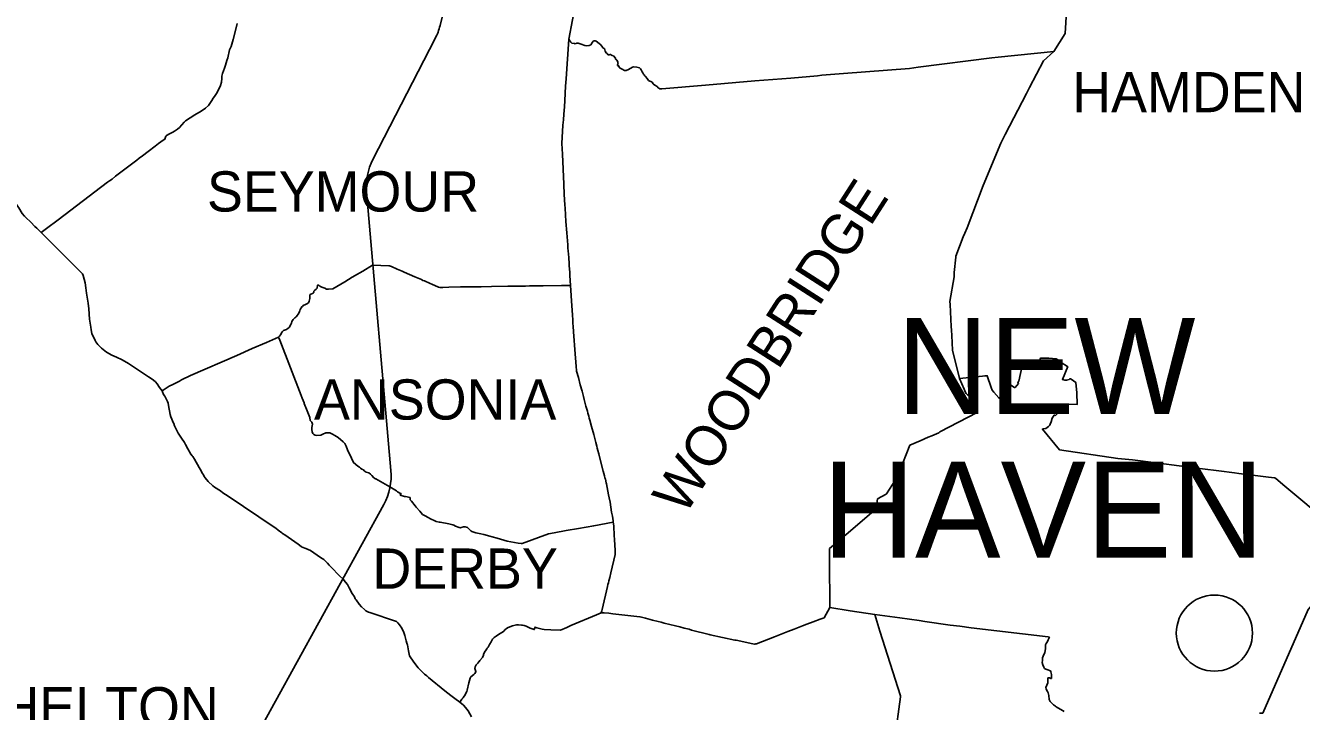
# Model space of a CAD drawing. Extents: x 0 to 2603, y -226 to 830.
# Drawn here: x 121.14 to 163.93, y 530.19 to 553.21 of the extents above; entities that cross this region are included whole.
import ezdxf

# ---------------------------------------------------------------- set-up
doc = ezdxf.new("R2010")
doc.units = 0
for name, color, linetype in [('CT_TSH_Map_Cities_Text', 7, 'Continuous'), ('CT_TSH_Map_Districts', 7, 'Continuous'), ('CT_TSH_Map_Interstate_Roads', 7, 'Continuous'), ('CT_TSH_Map_Town_Limits', 7, 'Continuous'), ('CT_TSH_Map_Town_Text', 7, 'Continuous'), ('CT_TSH_Map_US_and_State_Routes', 7, 'Continuous')]:
    doc.layers.add(name, color=color, linetype=linetype)

msp = doc.modelspace()

# ---------------------------------------------------------------- linework, layer by layer
at = {"layer": 'CT_TSH_Map_Cities_Text'}
msp.add_circle((161.011, 532.821), 1.277, dxfattribs=at)
at = {"layer": 'CT_TSH_Map_Districts'}
for points in [[(140.507, 558.646), (139.725, 554.651), (139.595, 553.962), (139.516, 553.569), (139.487, 553.398), (139.357, 552.749)], [(139.357, 552.749), (139.275, 551.422), (139.254, 551.175), (139.223, 550.691), (139.213, 550.48), (139.191, 550.238), (139.182, 550.047), (139.164, 549.864), (139.13, 549.254), (139.144, 548.887), (139.189, 547.887), (139.209, 547.536), (139.23, 547.187), (139.241, 547.084), (139.265, 546.633), (139.292, 546.256), (139.323, 545.85), (139.328, 545.738), (139.342, 545.647), (139.357, 545.419), (139.357, 545.341), (139.367, 545.287), (139.374, 545.139), (139.386, 545.049), (139.393, 544.923), (139.391, 544.888), (139.399, 544.816), (139.414, 544.485)], [(121.667, 546.261), (121.571, 546.356), (121.517, 546.411), (121.457, 546.467), (121.322, 546.607), (121.148, 546.764), (121.104, 546.806), (121.032, 546.895), (120.919, 547.087), (120.886, 547.131), (120.816, 547.234), (120.684, 547.479), (120.628, 547.576), (120.456, 547.82), (120.373, 547.963), (120.3, 548.055), (120.256, 548.152), (120.192, 548.241), (120.079, 548.356), (119.978, 548.409), (119.96, 548.413)], [(121.667, 546.261), (123.045, 544.878), (123.068, 544.824), (123.139, 544.577), (123.159, 544.405), (123.189, 544.224), (123.239, 543.891), (123.258, 543.704), (123.285, 543.35), (123.326, 543.088), (123.338, 542.995), (123.367, 542.87), (123.476, 542.642), (123.502, 542.595), (123.569, 542.506), (123.682, 542.383), (123.746, 542.333), (123.857, 542.252), (124.038, 542.148), (124.194, 542.078), (124.385, 541.986), (124.597, 541.866), (125.263, 541.423), (125.321, 541.388), (125.426, 541.306), (125.498, 541.247), (125.552, 541.188), (125.638, 541.066), (125.717, 540.952)], [(139.414, 544.485), (139.432, 544.321), (139.447, 543.975), (139.484, 543.488), (139.491, 543.332), (139.497, 543.207), (139.511, 543.12), (139.514, 542.928), (139.536, 542.634), (139.545, 542.487), (139.564, 542.333), (139.603, 541.766), (139.616, 541.632), (139.619, 541.612), (139.679, 541.399), (139.741, 541.155), (139.802, 540.939), (139.849, 540.755), (139.878, 540.659), (139.935, 540.435), (139.986, 540.266), (139.999, 540.2), (140.031, 540.101), (140.046, 540.028), (140.066, 539.97), (140.119, 539.749), (140.194, 539.485), (140.252, 539.266), (140.267, 539.216), (140.297, 539.092), (140.311, 539.022), (140.334, 538.948), (140.361, 538.832), (140.404, 538.687), (140.511, 538.253), (140.555, 538.095), (140.568, 538.034), (140.587, 537.982), (140.616, 537.865), (140.629, 537.826), (140.689, 537.461), (140.717, 537.356), (140.748, 537.212), (140.796, 536.879), (140.822, 536.749), (140.843, 536.586), (140.847, 536.541)], [(135.708, 530.501), (135.54, 530.622), (135.4, 530.732), (135.203, 530.878), (134.656, 531.336), (134.603, 531.386), (134.523, 531.448), (134.31, 531.654), (134.157, 531.844), (134.018, 532.06), (133.991, 532.175), (133.986, 532.227), (133.95, 532.424), (133.938, 532.451), (133.924, 532.488), (133.91, 532.562), (133.859, 532.736), (133.826, 532.844), (133.761, 532.986), (133.687, 533.097), (133.623, 533.168), (133.578, 533.213), (133.55, 533.226), (132.687, 533.509), (132.646, 533.522), (132.601, 533.551), (132.554, 533.572), (132.504, 533.61), (132.411, 533.705), (132.334, 533.789), (132.227, 533.935), (132.198, 533.976), (132.168, 534.037), (132.098, 534.145), (131.988, 534.334), (131.932, 534.45), (131.872, 534.535), (131.791, 534.632), (131.665, 534.738), (131.39, 535.033), (131.328, 535.105), (131.269, 535.168), (131.139, 535.285), (131.03, 535.357), (130.696, 535.588), (130.545, 535.655), (130.422, 535.708), (130.389, 535.725), (130.283, 535.805), (129.831, 536.12), (129.761, 536.165), (129.735, 536.19), (129.612, 536.276), (129.536, 536.343), (129.482, 536.38), (127.937, 537.414), (127.76, 537.528), (127.674, 537.594), (127.48, 537.719), (127.421, 537.76), (127.261, 537.905), (127.167, 538.026), (127.134, 538.07), (127.105, 538.127), (127.073, 538.175), (126.995, 538.317), (126.967, 538.382), (126.81, 538.656), (126.751, 538.742), (126.733, 538.771), (126.688, 538.822), (126.588, 538.999), (126.5, 539.148), (126.468, 539.22), (126.369, 539.359), (126.26, 539.531), (126.138, 539.779), (126.11, 539.851), (126.099, 539.865), (126.009, 540.083), (125.99, 540.159), (125.971, 540.284), (125.948, 540.388), (125.923, 540.531), (125.906, 540.587), (125.868, 540.654), (125.808, 540.767), (125.771, 540.831), (125.731, 540.912), (125.717, 540.952)], [(140.847, 536.541), (140.868, 536.425), (140.88, 536.082), (140.892, 535.975), (140.898, 535.763), (140.909, 535.618), (140.914, 535.485), (140.919, 535.455), (140.77, 534.843), (140.736, 534.691), (140.703, 534.57), (140.694, 534.512), (140.673, 534.446), (140.661, 534.381), (140.474, 533.608), (140.466, 533.564), (140.449, 533.502)], [(140.449, 533.502), (140.284, 533.438), (139.423, 533.071), (139.294, 533.012), (139.077, 532.923), (138.752, 532.926), (138.534, 532.944), (138.462, 532.954), (138.29, 533), (138.23, 533.02), (138.203, 532.937), (138.067, 532.991), (137.927, 533.052), (137.862, 533.075), (137.805, 533.084), (137.776, 533.084), (137.668, 533.099), (137.638, 533.094), (137.605, 533.095), (137.47, 533.065), (137.327, 533.004), (137.272, 532.976), (137.257, 532.959), (137.225, 532.937), (137.177, 532.886), (137.132, 532.847), (137.032, 532.791), (136.925, 532.719), (136.853, 532.668), (136.806, 532.618), (136.751, 532.525), (136.705, 532.437), (136.655, 532.353), (136.622, 532.314), (136.615, 532.296), (136.585, 532.261), (136.534, 532.186), (136.5, 532.104), (136.499, 532.084), (136.46, 532.006), (136.381, 531.906), (136.357, 531.869), (136.337, 531.851), (136.309, 531.812), (136.252, 531.759), (136.217, 531.694), (136.213, 531.638), (136.242, 531.532), (136.242, 531.519), (136.212, 531.464), (136.176, 531.428), (136.073, 531.352), (136.048, 531.313), (136.026, 531.23), (136.012, 531.15), (135.949, 530.909), (135.944, 530.861), (135.857, 530.717), (135.818, 530.662), (135.813, 530.65), (135.774, 530.608), (135.708, 530.501)]]:
    msp.add_lwpolyline(points, dxfattribs=at)
at = {"layer": 'CT_TSH_Map_Interstate_Roads'}
msp.add_lwpolyline([(167.029, 535.837), (166.836, 535.759), (166.589, 535.669), (166.375, 535.601), (165.455, 535.085), (164.16, 533.608), (162.631, 530.136), (162.528, 530.129)], dxfattribs=at)
at = {"layer": 'CT_TSH_Map_Town_Limits'}
for points in [[(140.507, 558.646), (139.725, 554.651), (139.595, 553.962), (139.516, 553.569), (139.487, 553.398), (139.357, 552.749)], [(155.625, 552.34), (156.008, 552.941), (156.05, 553.681)], [(128.24, 553.281), (128.214, 553.171), (128.101, 552.737), (128.031, 552.507), (127.983, 552.387), (127.92, 552.129), (127.893, 552.035), (127.842, 551.883), (127.811, 551.773), (127.748, 551.595), (127.727, 551.514), (127.725, 551.432), (127.711, 551.313), (127.675, 551.197), (127.563, 550.957), (127.479, 550.824), (127.433, 550.768), (127.386, 550.687), (127.302, 550.56), (127.273, 550.528), (127.175, 550.438), (127.03, 550.336), (126.818, 550.207), (126.51, 550.012), (126.464, 549.966), (126.298, 549.785), (126.238, 549.732), (126.141, 549.66), (126.08, 549.63), (125.967, 549.579), (125.869, 549.522), (125.847, 549.494), (125.831, 549.461), (125.812, 549.391), (125.755, 549.356), (125.603, 549.25), (125.492, 549.158), (125.255, 548.984), (125.066, 548.834), (124.951, 548.752), (124.877, 548.691), (124.157, 548.151), (124.047, 548.057), (123.961, 547.998), (123.888, 547.947), (122.234, 546.692), (121.845, 546.397), (121.667, 546.261)], [(139.357, 552.749), (139.275, 551.422), (139.254, 551.175), (139.223, 550.691), (139.213, 550.48), (139.191, 550.238), (139.182, 550.047), (139.164, 549.864), (139.13, 549.254), (139.144, 548.887), (139.189, 547.887), (139.209, 547.536), (139.23, 547.187), (139.241, 547.084), (139.265, 546.633), (139.292, 546.256), (139.323, 545.85), (139.328, 545.738), (139.342, 545.647), (139.357, 545.419), (139.357, 545.341), (139.367, 545.287), (139.374, 545.139), (139.386, 545.049), (139.393, 544.923), (139.391, 544.888), (139.399, 544.816), (139.414, 544.485)], [(139.357, 552.749), (139.392, 552.694), (139.431, 552.646), (139.464, 552.62), (139.553, 552.6), (139.576, 552.599), (139.634, 552.614), (139.668, 552.612), (139.775, 552.584), (139.901, 552.54), (139.96, 552.529), (140.038, 552.534), (140.098, 552.562), (140.159, 552.645), (140.167, 552.665), (140.177, 552.679), (140.208, 552.697), (140.242, 552.692), (140.273, 552.68), (140.383, 552.61), (140.431, 552.562), (140.484, 552.48), (140.501, 552.464), (140.527, 552.449), (140.549, 552.442), (140.555, 552.436), (140.579, 552.347), (140.615, 552.29), (140.642, 552.271), (140.665, 552.241), (140.696, 552.228), (140.718, 552.228), (140.741, 552.239), (140.759, 552.237), (140.786, 552.211), (140.809, 552.201), (140.819, 552.204), (140.855, 552.195), (140.92, 552.111), (140.93, 552.082), (140.954, 552.054), (140.972, 552.043), (141.008, 551.993), (141.008, 551.958), (141.014, 551.933), (140.992, 551.887), (140.997, 551.87), (141.011, 551.861), (141.028, 551.857), (141.055, 551.799), (141.064, 551.789), (141.087, 551.778), (141.15, 551.74), (141.231, 551.703), (141.282, 551.698), (141.358, 551.73), (141.499, 551.814), (141.535, 551.823), (141.645, 551.81), (141.726, 551.784), (141.759, 551.752), (141.785, 551.725), (141.823, 551.659), (141.842, 551.616), (141.87, 551.581), (141.884, 551.557), (141.914, 551.524), (141.934, 551.494), (141.984, 551.433), (142.032, 551.368), (142.151, 551.302), (142.19, 551.257), (142.2, 551.236), (142.239, 551.21), (142.323, 551.159), (142.359, 551.116), (142.376, 551.103), (142.415, 551.086), (142.475, 551.086), (143.949, 551.212), (145.602, 551.35), (146.808, 551.445), (147.701, 551.524), (147.844, 551.539), (148.567, 551.599), (150.781, 551.77), (151.08, 551.808), (153.541, 552.125), (153.764, 552.151), (155.625, 552.34)], [(155.625, 552.34), (155.274, 552.024), (154.807, 551.123), (154.709, 550.926), (153.992, 549.55), (153.846, 549.258), (153.255, 547.844), (152.714, 546.415), (152.64, 546.241), (152.589, 546.118), (152.343, 545.473), (152.339, 545.435), (152.287, 544.92), (152.279, 544.776), (152.141, 543.952), (152.147, 543.848), (152.185, 543.105), (152.195, 542.988), (152.201, 542.805), (152.224, 542.317), (152.457, 541.36)], [(121.667, 546.261), (121.571, 546.356), (121.517, 546.411), (121.457, 546.467), (121.322, 546.607), (121.148, 546.764), (121.104, 546.806), (121.032, 546.895), (120.919, 547.087), (120.886, 547.131), (120.816, 547.234), (120.684, 547.479), (120.628, 547.576), (120.456, 547.82), (120.373, 547.963), (120.3, 548.055), (120.256, 548.152), (120.192, 548.241), (120.079, 548.356), (119.978, 548.409), (119.96, 548.413)], [(121.667, 546.261), (123.045, 544.878), (123.068, 544.824), (123.139, 544.577), (123.159, 544.405), (123.189, 544.224), (123.239, 543.891), (123.258, 543.704), (123.285, 543.35), (123.326, 543.088), (123.338, 542.995), (123.367, 542.87), (123.476, 542.642), (123.502, 542.595), (123.569, 542.506), (123.682, 542.383), (123.746, 542.333), (123.857, 542.252), (124.038, 542.148), (124.194, 542.078), (124.385, 541.986), (124.597, 541.866), (125.263, 541.423), (125.321, 541.388), (125.426, 541.306), (125.498, 541.247), (125.552, 541.188), (125.638, 541.066), (125.717, 540.952)], [(139.414, 544.485), (139.118, 544.482), (138.505, 544.474), (138.36, 544.475), (138.037, 544.468), (137.908, 544.467), (137.837, 544.462), (137.752, 544.465), (137.319, 544.458), (136.766, 544.451), (136.416, 544.443), (135.724, 544.439), (135.334, 544.434), (135.137, 544.423), (135.029, 544.422), (134.989, 544.433), (134.77, 544.53), (134.706, 544.55), (134.516, 544.638), (134.469, 544.652), (134.414, 544.681), (134.201, 544.772), (133.84, 544.933), (133.77, 544.963), (133.661, 545.012), (133.607, 545.038), (133.414, 545.12), (133.351, 545.147), (133.32, 545.145), (132.792, 545.165), (132.771, 545.163), (132.453, 544.971), (132.177, 544.804), (132.119, 544.774), (132.096, 544.759), (131.845, 544.612), (131.443, 544.374), (131.299, 544.358), (131.235, 544.366), (131.176, 544.39), (131.077, 544.431), (131.012, 544.464), (130.973, 544.498), (130.945, 544.501), (130.936, 544.497), (130.919, 544.393), (130.886, 544.358), (130.845, 544.332), (130.814, 544.292), (130.808, 544.251), (130.782, 544.224), (130.691, 544.177), (130.673, 544.164), (130.673, 544.131), (130.673, 544.043), (130.655, 543.963), (130.625, 543.898), (130.601, 543.882), (130.53, 543.842), (130.453, 543.81), (130.428, 543.785), (130.404, 543.774), (130.355, 543.681), (130.34, 543.631), (130.329, 543.609), (130.31, 543.553), (130.229, 543.449), (130.202, 543.419), (130.166, 543.395), (130.114, 543.346), (130.074, 543.273), (130.054, 543.224), (130.048, 543.194), (129.98, 543.079), (129.953, 543.049), (129.897, 543.012), (129.795, 542.969), (129.748, 542.928), (129.69, 542.831), (129.661, 542.78), (129.639, 542.758), (129.629, 542.754)], [(139.414, 544.485), (139.432, 544.321), (139.447, 543.975), (139.484, 543.488), (139.491, 543.332), (139.497, 543.207), (139.511, 543.12), (139.514, 542.928), (139.536, 542.634), (139.545, 542.487), (139.564, 542.333), (139.603, 541.766), (139.616, 541.632), (139.619, 541.612), (139.679, 541.399), (139.741, 541.155), (139.802, 540.939), (139.849, 540.755), (139.878, 540.659), (139.935, 540.435), (139.986, 540.266), (139.999, 540.2), (140.031, 540.101), (140.046, 540.028), (140.066, 539.97), (140.119, 539.749), (140.194, 539.485), (140.252, 539.266), (140.267, 539.216), (140.297, 539.092), (140.311, 539.022), (140.334, 538.948), (140.361, 538.832), (140.404, 538.687), (140.511, 538.253), (140.555, 538.095), (140.568, 538.034), (140.587, 537.982), (140.616, 537.865), (140.629, 537.826), (140.689, 537.461), (140.717, 537.356), (140.748, 537.212), (140.796, 536.879), (140.822, 536.749), (140.843, 536.586), (140.847, 536.541)], [(129.629, 542.754), (129.223, 542.574), (128.738, 542.37), (128.23, 542.141), (126.674, 541.459), (126.624, 541.442), (126.566, 541.411), (126.477, 541.374), (126.376, 541.314), (126.299, 541.278), (126.08, 541.159), (125.962, 541.102), (125.717, 540.952)], [(130.487, 540.53), (130.481, 540.542), (130.42, 540.699), (130.389, 540.791), (129.67, 542.647), (129.629, 542.754)], [(152.457, 541.36), (153.229, 541.444), (153.315, 541.452), (153.392, 541.458), (153.519, 541.065), (153.561, 540.97), (153.611, 540.902), (153.784, 540.715), (153.836, 540.672), (153.982, 540.564), (154.035, 540.54), (154.074, 541.11), (154.211, 541.125), (154.282, 541.07), (154.309, 541.061), (154.328, 541.063), (154.439, 541.196), (154.438, 541.201), (154.424, 541.234), (154.431, 541.248), (154.443, 541.259), (154.454, 541.273), (154.566, 541.785), (154.8, 541.761), (155.077, 541.728), (155.173, 542.041), (155.455, 542.046), (155.7, 542.021), (155.729, 542.008), (155.8, 541.96), (155.871, 541.903), (156.082, 541.767), (156.094, 541.764), (155.914, 541.335), (155.995, 541.311), (156.053, 541.307), (156.139, 541.333), (156.161, 541.354), (156.182, 541.356), (156.202, 541.347), (156.363, 541.234), (156.402, 540.886), (156.41, 540.495), (156.031, 540.501), (155.824, 540.272), (155.679, 540.123), (155.65, 540.137), (155.632, 540.128), (155.566, 540.029), (155.537, 539.913), (155.505, 539.835), (155.487, 539.803), (155.446, 539.753), (155.358, 539.682), (155.277, 539.673), (155.245, 539.664), (155.811, 538.971), (157.775, 538.681), (158.261, 538.631), (159.152, 538.528), (159.827, 538.435), (160.608, 538.338), (161.164, 538.262), (161.689, 538.195), (161.835, 538.175), (162.827, 538.057), (163.03, 538.029), (163.064, 538.016), (163.304, 537.809), (164.93, 536.448)], [(152.457, 541.36), (152.617, 541.009), (152.662, 540.892), (152.691, 540.856), (152.735, 540.821), (152.968, 540.668), (152.98, 540.654), (153.051, 540.227), (151.808, 539.573), (151.769, 539.544), (151.536, 539.441), (151.412, 539.392), (151.147, 539.274), (150.801, 539.126), (150.554, 538.503), (150.342, 537.981), (150.321, 537.958), (150.011, 537.495), (149.998, 537.479), (149.707, 537.325), (149.67, 536.993), (148.656, 536.125), (148.105, 535.659), (148.102, 535.636), (148.107, 535.228), (148.109, 533.724), (148.113, 533.685)], [(135.708, 530.501), (135.54, 530.622), (135.4, 530.732), (135.203, 530.878), (134.656, 531.336), (134.603, 531.386), (134.523, 531.448), (134.31, 531.654), (134.157, 531.844), (134.018, 532.06), (133.991, 532.175), (133.986, 532.227), (133.95, 532.424), (133.938, 532.451), (133.924, 532.488), (133.91, 532.562), (133.859, 532.736), (133.826, 532.844), (133.761, 532.986), (133.687, 533.097), (133.623, 533.168), (133.578, 533.213), (133.55, 533.226), (132.687, 533.509), (132.646, 533.522), (132.601, 533.551), (132.554, 533.572), (132.504, 533.61), (132.411, 533.705), (132.334, 533.789), (132.227, 533.935), (132.198, 533.976), (132.168, 534.037), (132.098, 534.145), (131.988, 534.334), (131.932, 534.45), (131.872, 534.535), (131.791, 534.632), (131.665, 534.738), (131.39, 535.033), (131.328, 535.105), (131.269, 535.168), (131.139, 535.285), (131.03, 535.357), (130.696, 535.588), (130.545, 535.655), (130.422, 535.708), (130.389, 535.725), (130.283, 535.805), (129.831, 536.12), (129.761, 536.165), (129.735, 536.19), (129.612, 536.276), (129.536, 536.343), (129.482, 536.38), (127.937, 537.414), (127.76, 537.528), (127.674, 537.594), (127.48, 537.719), (127.421, 537.76), (127.261, 537.905), (127.167, 538.026), (127.134, 538.07), (127.105, 538.127), (127.073, 538.175), (126.995, 538.317), (126.967, 538.382), (126.81, 538.656), (126.751, 538.742), (126.733, 538.771), (126.688, 538.822), (126.588, 538.999), (126.5, 539.148), (126.468, 539.22), (126.369, 539.359), (126.26, 539.531), (126.138, 539.779), (126.11, 539.851), (126.099, 539.865), (126.009, 540.083), (125.99, 540.159), (125.971, 540.284), (125.948, 540.388), (125.923, 540.531), (125.906, 540.587), (125.868, 540.654), (125.808, 540.767), (125.771, 540.831), (125.731, 540.912), (125.717, 540.952)], [(140.847, 536.541), (140.197, 536.425), (139.682, 536.326), (139.274, 536.261), (138.87, 536.187), (138.68, 536.146), (137.795, 535.823), (137.759, 535.824), (137.664, 535.834), (137.288, 535.91), (136.954, 536.004), (136.788, 536.051), (136.706, 536.078), (136.513, 536.124), (136.408, 536.15), (136.236, 536.185), (136.112, 536.226), (136.07, 536.253), (135.976, 536.351), (135.957, 536.365), (135.879, 536.389), (135.827, 536.384), (135.754, 536.36), (135.727, 536.356), (135.687, 536.361), (135.562, 536.409), (135.502, 536.438), (135.466, 536.452), (135.331, 536.489), (135.045, 536.541), (135.009, 536.545), (134.906, 536.567), (134.893, 536.573), (134.87, 536.591), (134.718, 536.66), (134.645, 536.704), (134.54, 536.757), (134.452, 536.803), (134.361, 536.907), (134.245, 537.05), (134.202, 537.095), (134.085, 537.246), (134.043, 537.292), (134.035, 537.319), (134.037, 537.37), (133.887, 537.403), (133.852, 537.406), (133.709, 537.45), (133.705, 537.453), (133.736, 537.503), (133.716, 537.51), (133.616, 537.565), (133.578, 537.593), (133.355, 537.727), (132.971, 537.947), (132.891, 537.996), (132.882, 537.994), (132.82, 538.033), (132.75, 538.105), (132.711, 538.153), (132.65, 538.198), (132.566, 538.224), (132.502, 538.263), (132.469, 538.298), (132.421, 538.322), (132.377, 538.352), (132.343, 538.385), (132.282, 538.423), (132.138, 538.54), (132.07, 538.688), (131.941, 538.967), (131.89, 539.093), (131.845, 539.183), (131.792, 539.238), (131.619, 539.379), (131.511, 539.449), (131.434, 539.491), (131.393, 539.521), (131.344, 539.539), (131.273, 539.546), (131.216, 539.539), (131.112, 539.499), (131.069, 539.476), (131.045, 539.457), (130.897, 539.452), (130.853, 539.463), (130.807, 539.487), (130.78, 539.521), (130.758, 539.569), (130.743, 539.651), (130.747, 539.72), (130.766, 539.827), (130.758, 539.863), (130.749, 539.87), (130.736, 539.896), (130.716, 539.919), (130.703, 539.929), (130.681, 539.96), (130.671, 540.059), (130.583, 540.282), (130.487, 540.53)], [(140.847, 536.541), (140.868, 536.425), (140.88, 536.082), (140.892, 535.975), (140.898, 535.763), (140.909, 535.618), (140.914, 535.485), (140.919, 535.455), (140.77, 534.843), (140.736, 534.691), (140.703, 534.57), (140.694, 534.512), (140.673, 534.446), (140.661, 534.381), (140.474, 533.608), (140.466, 533.564), (140.449, 533.502)], [(148.113, 533.685), (147.919, 533.333), (147.791, 533.287), (147.556, 533.199), (147.339, 533.115), (147.2, 533.064), (146.916, 532.951), (146.703, 532.874), (146.253, 532.698), (145.653, 532.463), (145.627, 532.455), (145.597, 532.448), (145.526, 532.461), (144.967, 532.583), (144.933, 532.585), (144.097, 532.764), (144.062, 532.771), (143.477, 532.922), (143.395, 532.949), (143.225, 532.989), (143.088, 533.026), (142.938, 533.059), (142.552, 533.155), (142.452, 533.183), (142.355, 533.212), (142.167, 533.258), (141.933, 533.319), (141.802, 533.352), (141.743, 533.367), (141.233, 533.419), (140.837, 533.469), (140.698, 533.49), (140.54, 533.498), (140.449, 533.502)], [(148.113, 533.685), (148.797, 533.572), (149.621, 533.45)], [(140.449, 533.502), (140.284, 533.438), (139.423, 533.071), (139.294, 533.012), (139.077, 532.923), (138.752, 532.926), (138.534, 532.944), (138.462, 532.954), (138.29, 533), (138.23, 533.02), (138.203, 532.937), (138.067, 532.991), (137.927, 533.052), (137.862, 533.075), (137.805, 533.084), (137.776, 533.084), (137.668, 533.099), (137.638, 533.094), (137.605, 533.095), (137.47, 533.065), (137.327, 533.004), (137.272, 532.976), (137.257, 532.959), (137.225, 532.937), (137.177, 532.886), (137.132, 532.847), (137.032, 532.791), (136.925, 532.719), (136.853, 532.668), (136.806, 532.618), (136.751, 532.525), (136.705, 532.437), (136.655, 532.353), (136.622, 532.314), (136.615, 532.296), (136.585, 532.261), (136.534, 532.186), (136.5, 532.104), (136.499, 532.084), (136.46, 532.006), (136.381, 531.906), (136.357, 531.869), (136.337, 531.851), (136.309, 531.812), (136.252, 531.759), (136.217, 531.694), (136.213, 531.638), (136.242, 531.532), (136.242, 531.519), (136.212, 531.464), (136.176, 531.428), (136.073, 531.352), (136.048, 531.313), (136.026, 531.23), (136.012, 531.15), (135.949, 530.909), (135.944, 530.861), (135.857, 530.717), (135.818, 530.662), (135.813, 530.65), (135.774, 530.608), (135.708, 530.501)], [(149.621, 533.45), (149.794, 532.883), (150.484, 530.717), (150.486, 530.685), (150.296, 529.272)], [(149.621, 533.45), (150.463, 533.33), (151.113, 533.24), (151.302, 533.21), (152.15, 533.088), (152.477, 533.05), (152.851, 532.992), (155.439, 532.694), (155.479, 532.68), (155.44, 532.598), (155.416, 532.544), (155.367, 532.472), (155.348, 532.431), (155.344, 532.304), (155.334, 532.22), (155.329, 532.171), (155.273, 532.042), (155.242, 531.992), (155.243, 531.96), (155.248, 531.902), (155.232, 531.839), (155.252, 531.76), (155.285, 531.672), (155.317, 531.634), (155.353, 531.609), (155.424, 531.583), (155.485, 531.57), (155.51, 531.552), (155.527, 531.517), (155.55, 531.43), (155.552, 531.332), (155.542, 531.3), (155.536, 531.296), (155.521, 531.302), (155.485, 531.323), (155.466, 531.324), (155.43, 531.314), (155.421, 531.305), (155.419, 531.285), (155.419, 531.153), (155.358, 530.995), (155.365, 530.947), (155.382, 530.913), (155.418, 530.866), (155.441, 530.816), (155.458, 530.732), (155.473, 530.593), (155.49, 530.551), (155.507, 530.526), (155.614, 530.414), (155.679, 530.365), (155.707, 530.342), (155.92, 530.223), (155.972, 530.189)], [(135.708, 530.501), (135.831, 530.4), (135.899, 530.328), (135.981, 530.217), (136.093, 530.011)]]:
    msp.add_lwpolyline(points, dxfattribs=at)
at = {"layer": 'CT_TSH_Map_US_and_State_Routes'}
for p, q in [((136.224, 557.963), (135.042, 553.209)), ((134.879, 552.776), (132.789, 548.715)), ((132.575, 547.626), (133.393, 538.278)), ((133.153, 537.139), (127.296, 526.502))]:
    msp.add_line(p, q, dxfattribs=at)
for centre, start, end in [((133.101, 553.691), 332.7645, 346.0395), ((134.568, 547.8), 152.7645, 185.0028), ((131.401, 538.104), 331.1611, 5.0028)]:
    msp.add_arc(centre, 2, start, end, dxfattribs=at)

# ---------------------------------------------------------------- texts
at = {"layer": 'CT_TSH_Map_Cities_Text'}
for s, p in [('NEW', (150.344, 540.176)), ('HAVEN', (147.868, 535.354))]:
    msp.add_text(s, height=3.2147, rotation=360, dxfattribs=at).set_placement(p)
at = {"layer": 'CT_TSH_Map_Town_Text'}
for s, p in [('HAMDEN', (156.242, 550.299)), ('SEYMOUR', (127.225, 546.966)), ('ANSONIA', (130.815, 539.985)), ('DERBY', (132.773, 534.31)), ('SHELTON', (119.093, 529.658))]:
    msp.add_text(s, height=1.35, dxfattribs=at).set_placement(p)
msp.add_text('WOODBRIDGE', height=1.35, rotation=57.3129, dxfattribs=at).set_placement((143.238, 536.724))

doc.saveas('drawing.dxf')
